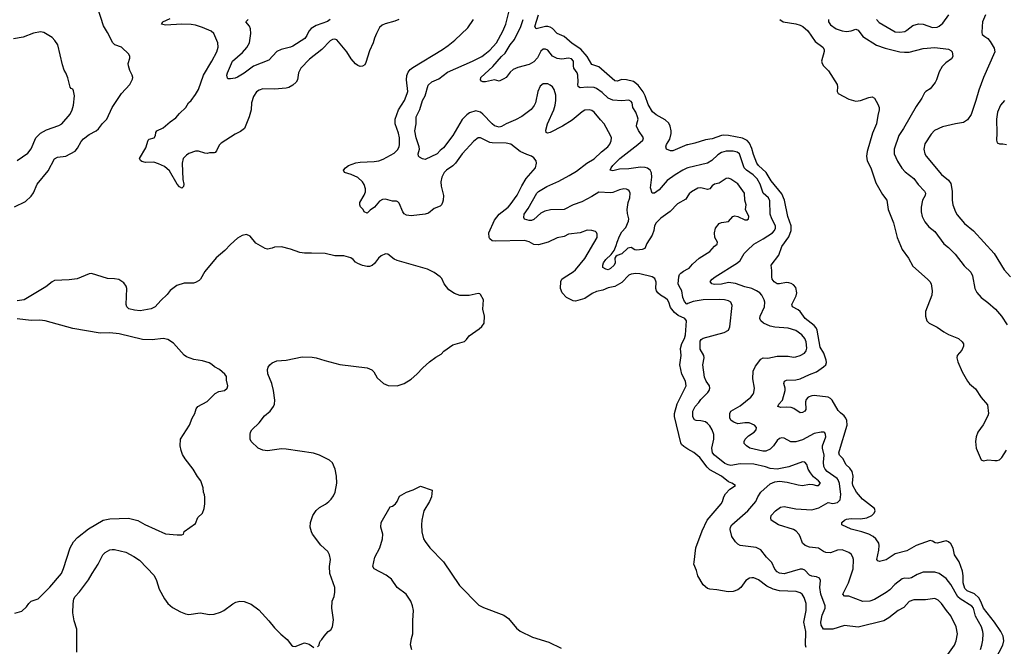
# Model space of a CAD drawing. Header units: inches. Extents: x 1678809 to 1859548, y 384609 to 522868.
# Tile 368 of 386: x 1794231 to 1802731, y 503341 to 508748. Entities that reach past the tile are written whole.
import ezdxf

# ---------------------------------------------------------------- set-up
doc = ezdxf.new("R2010")
doc.units = ezdxf.units.IN
doc.header["$MEASUREMENT"] = 0
doc.layers.add('B7590', color=7, linetype='Continuous')
doc.layers.add('B8500', color=7, linetype='Continuous')

msp = doc.modelspace()

# ---------------------------------------------------------------- linework, layer by layer
at = {"layer": 'B7590', "color": 5}
for points, elevation in [([(1794186.8, 507133.2), (1794281.8, 507178.2), (1794330, 507225.5), (1794350, 507254), (1794382.4, 507330), (1794475.4, 507444.6), (1794530, 507546.4), (1794557.6, 507562.4), (1794630, 507570.3), (1794710, 507614.9), (1794730, 507639), (1794762.3, 507697.7), (1794781, 507719), (1794830, 507759), (1794890, 507788.1), (1794910, 507805.7), (1794947, 507853), (1794984, 507890), (1795030, 507990.4), (1795110, 508112.4), (1795182, 508190), (1795204.5, 508235.5), (1795207, 508250), (1795202, 508270), (1795181.6, 508310), (1795169.6, 508350), (1795167.6, 508370), (1795182.4, 508417.6), (1795182.6, 508430), (1795172.2, 508450), (1795110, 508511.2), (1795052, 508532), (1795035, 508550), (1794990, 508638), (1794955, 508695), (1794906.5, 508846.5)], 520), ([(1800000, 507228.3), (1799981.3, 507198.7), (1799910, 507159.7), (1799846.2, 507093.8), (1799765.1, 507034.9), (1799725, 506995), (1799710.2, 506969.8), (1799704, 506930), (1799690.2, 506890), (1799644.1, 506815.9), (1799626.5, 506773.5), (1799604.9, 506764.9), (1799559.1, 506759.1), (1799542.3, 506762.3), (1799510, 506781.2), (1799482, 506778), (1799430, 506726.6), (1799387.5, 506712.5), (1799375.9, 506704.1), (1799367.7, 506690), (1799372.9, 506650), (1799363.7, 506630), (1799330, 506600.4), (1799310, 506591.2), (1799290, 506594.3), (1799266.3, 506610), (1799263.9, 506630), (1799269.8, 506650), (1799290, 506680.3), (1799337.1, 506722.9), (1799363.9, 506756.1), (1799381, 506799), (1799387.7, 506830), (1799410, 506880.5), (1799430, 506916.5), (1799464.7, 506955.3), (1799487.7, 507010), (1799489, 507030), (1799476.7, 507076.7), (1799474.1, 507110), (1799483.7, 507170), (1799497.8, 507210), (1799502, 507250), (1799492.2, 507272.2), (1799481.3, 507281.3), (1799470, 507287.3), (1799447.5, 507287.5), (1799410, 507280.4), (1799350, 507257), (1799330, 507253.7), (1799230, 507258.9), (1799170, 507222), (1799082.6, 507177.4), (1799008.9, 507151.1), (1798930.4, 507110), (1798813.5, 507106.5), (1798764.3, 507095.7), (1798730, 507078.5), (1798670, 507023.6), (1798650, 507016.2), (1798630, 507014.5), (1798590, 507027), (1798582, 507042), (1798584.7, 507070), (1798621.5, 507118.5), (1798695.7, 507250), (1798710, 507265.6), (1798782.6, 507310), (1798884.7, 507355.3), (1798975.3, 507404.7), (1799037.4, 507442.6), (1799128.2, 507510), (1799190, 507546.8), (1799253, 507607), (1799306.9, 507650), (1799326.3, 507673.7), (1799337.8, 507702.2), (1799338.5, 507730), (1799332.2, 507750), (1799277.2, 507850), (1799243.5, 507883.5), (1799190.5, 507950.5), (1799170, 507964.5), (1799150, 507970.9), (1799110, 507966.6), (1799085.9, 507954.1), (1798998.9, 507881.1), (1798917, 507830), (1798810, 507773.7), (1798788.6, 507768.6), (1798775.5, 507775.5), (1798774.2, 507794.2), (1798788.7, 507850), (1798842.2, 507970), (1798853.6, 508010), (1798858.8, 508050), (1798858, 508098), (1798846.3, 508146.3), (1798829.5, 508170), (1798810, 508184.2), (1798790, 508193.7), (1798750, 508195.4), (1798724.5, 508175.5), (1798703.1, 508130), (1798683.1, 508030), (1798672.9, 508007.1), (1798646.9, 507973.1), (1798566.5, 507913.5), (1798510, 507882.9), (1798429.6, 507850.5), (1798390, 507826), (1798370, 507819.7), (1798330, 507833.7), (1798310, 507848.7), (1798230, 507934), (1798209.8, 507949.8), (1798170, 507961.7), (1798115.4, 507944.6), (1798090, 507927.2), (1798050, 507888.3), (1797970, 507749.7), (1797890, 507643.5), (1797860.6, 507619.4), (1797834.9, 507590), (1797730, 507543), (1797707.8, 507547.8), (1797682, 507562), (1797675.1, 507570), (1797671.6, 507590), (1797681.1, 507630), (1797679.7, 507650), (1797654.7, 507730), (1797643.1, 507790), (1797652.7, 507850), (1797652.6, 507910), (1797685.4, 507974.6), (1797707.2, 508050), (1797730.6, 508090), (1797756.5, 508183.5), (1797789, 508211), (1797850, 508237.8), (1797924.9, 508295.1), (1798138.9, 508390), (1798219.7, 508430), (1798247.2, 508450), (1798290, 508484.7), (1798347.7, 508550), (1798402.9, 508650), (1798428.1, 508710), (1798455.3, 508824.7)], 460), ([(1797503.6, 508750), (1797470, 508734.7), (1797386.3, 508713.7), (1797359.2, 508700.8), (1797338.3, 508681.7), (1797310.2, 508629.8), (1797293.6, 508590), (1797283.6, 508550), (1797250, 508479.3), (1797220.3, 508379.7), (1797210, 508359), (1797190, 508346), (1797170, 508343.7), (1797150, 508351.8), (1797130, 508367.3), (1797091.4, 508411.4), (1797055.3, 508470), (1796970, 508575.6), (1796950, 508581.6), (1796930, 508578.7), (1796910, 508566.9), (1796838.8, 508490), (1796733.6, 508406.4), (1796658.9, 508330), (1796639.2, 508290), (1796628.1, 508230), (1796618, 508210), (1796590, 508182.5), (1796555.7, 508164.3), (1796530, 508156.5), (1796430, 508149), (1796330, 508150.7), (1796298.7, 508141.3), (1796274.4, 508125.6), (1796250, 508086.6), (1796233, 508030), (1796228.2, 507971.8), (1796211.4, 507910), (1796172, 507810), (1796137, 507783), (1796090, 507761.7), (1795970, 507683.6), (1795953.8, 507666.2), (1795930, 507616), (1795917, 507603), (1795910, 507598), (1795870, 507598.9), (1795850, 507594.3), (1795830, 507595.8), (1795773.4, 507613.4), (1795750, 507613.5), (1795690, 507595.1), (1795670, 507580.5), (1795643.1, 507550), (1795632.4, 507510), (1795640.4, 507370), (1795647.7, 507330), (1795646, 507310), (1795630, 507294), (1795610, 507305.2), (1795590, 507329.4), (1795522.7, 507442.7), (1795480.3, 507480.3), (1795430, 507505.8), (1795390, 507519.8), (1795317, 507517), (1795285, 507525), (1795272.8, 507532.8), (1795263.7, 507550), (1795318.8, 507641.2), (1795340.9, 507710), (1795350, 507718.6), (1795391, 507729), (1795402.4, 507750), (1795404.9, 507775.1), (1795416.2, 507790), (1795470, 507816.5), (1795530, 507868.3), (1795577.6, 507902.4), (1795610, 507940.2), (1795663.8, 507990), (1795687.4, 508030), (1795710, 508051.6), (1795750, 508103.6), (1795773.5, 508146.5), (1795816.5, 508270), (1795890.7, 508390), (1795931.6, 508470), (1795944.8, 508510), (1795940.9, 508550), (1795906.2, 508630), (1795882.4, 508650), (1795810, 508680.2), (1795750, 508700.7), (1795710, 508708), (1795629.2, 508710.8), (1795490, 508699.7), (1795454, 508710), (1795466, 508730), (1795530, 508757.3)], 480), ([(1796910, 508750.8), (1796887.5, 508732.5), (1796790, 508697), (1796747.2, 508672.8), (1796727.2, 508650), (1796709.4, 508610.6), (1796693.1, 508586.9), (1796590, 508520.3), (1796570, 508510.8), (1796486.8, 508490), (1796450, 508474.7), (1796380.9, 508399.1), (1796250, 508346.9), (1796170, 508286.6), (1796110, 508251.8), (1796090, 508243.7), (1796050, 508239), (1796030, 508238), (1796024, 508244), (1796019.3, 508270), (1796023.6, 508290), (1796067.4, 508390), (1796155.3, 508464.7), (1796190.5, 508509.5), (1796214.2, 508550), (1796225.7, 508630), (1796224.4, 508670), (1796213.6, 508693.6), (1796184.5, 508730), (1796186.2, 508733.8), (1796204, 508750)], 460), ([(1800000, 505043.4), (1799964.6, 505064.6), (1799944, 505084), (1799937.4, 505097.4), (1799883.8, 505323.8), (1799883.1, 505350), (1799905.9, 505434.1), (1799983.1, 505590), (1799979.8, 505630), (1799947.1, 505690), (1799928.7, 505770), (1799940.9, 505850), (1799935.8, 505910), (1799947.2, 505952.8), (1799970, 505996), (1799978.4, 506030), (1799988, 506150), (1799974, 506170), (1799915.7, 506195.7), (1799882.4, 506222.4), (1799850, 506264.7), (1799835.7, 506310), (1799824.6, 506330), (1799806.1, 506346.1), (1799762, 506370), (1799739.7, 506390), (1799728.3, 506410), (1799724, 506430), (1799724.2, 506484.2), (1799714.8, 506514.8), (1799690.8, 506530.8), (1799584.8, 506555.2), (1799550, 506559.2), (1799510, 506553.7), (1799490, 506544.7), (1799430, 506480.8), (1799370, 506447.2), (1799310, 506435.9), (1799266, 506414), (1799210, 506402.8), (1799174.1, 506385.9), (1799110, 506342.4), (1799030, 506318.8), (1799010, 506322.8), (1798950, 506351.5), (1798914.8, 506390), (1798900.4, 506430), (1798903, 506490), (1798911.5, 506510), (1798930, 506524.6), (1799008.6, 506571.4), (1799030.5, 506589.5), (1799110, 506688.8), (1799215.6, 506870), (1799217.2, 506897.2), (1799211.8, 506911.8), (1799200.9, 506920.9), (1799169.6, 506929.6), (1799130, 506931.2), (1799069.5, 506909.5), (1798970, 506897.6), (1798930, 506877), (1798870, 506866), (1798794, 506830), (1798710, 506805.5), (1798670, 506809), (1798630, 506830.6), (1798590, 506842.3), (1798337.5, 506837.4), (1798310, 506841.2), (1798290, 506856.2), (1798283.1, 506870), (1798280.7, 506910), (1798330, 507019.6), (1798370, 507070.2), (1798448.5, 507130), (1798466.2, 507150), (1798526.6, 507233.4), (1798565.3, 507314.7), (1798603.2, 507376.8), (1798682.7, 507470), (1798692.7, 507510), (1798689.2, 507530), (1798670, 507556), (1798650, 507571.8), (1798610, 507583.7), (1798550, 507611.8), (1798470, 507675.4), (1798430, 507684.2), (1798310, 507684.8), (1798289.8, 507689.8), (1798210, 507728.2), (1798190, 507729.6), (1798150, 507698.7), (1798051.7, 507590), (1797994.2, 507510), (1797970, 507487), (1797915.3, 507450), (1797895.8, 507430), (1797875.3, 507390), (1797867.9, 507350), (1797870, 507312), (1797888.8, 507230), (1797887.4, 507190), (1797881.7, 507170), (1797871.8, 507150), (1797860.5, 507139.5), (1797810, 507118.2), (1797760.3, 507079.7), (1797730, 507068.9), (1797610, 507056), (1797570, 507062.4), (1797550, 507074.3), (1797538.7, 507090), (1797505.5, 507165.5), (1797496.6, 507176.6), (1797483.3, 507183.3), (1797450, 507183.2), (1797390, 507199.3), (1797363.4, 507196.6), (1797337.3, 507182.7), (1797294.9, 507130), (1797256, 507104), (1797230, 507078), (1797204, 507090), (1797197.2, 507110), (1797173, 507133), (1797166.3, 507150), (1797168.4, 507170), (1797205.2, 507234.8), (1797216.1, 507263.9), (1797216.3, 507290), (1797205, 507325), (1797188.9, 507350), (1797150, 507386.3), (1797093, 507413), (1797034.5, 507430), (1797027.6, 507450), (1797043.6, 507470), (1797070, 507488.9), (1797132.1, 507512.1), (1797170, 507519), (1797290, 507525.4), (1797330, 507531.2), (1797370, 507544.2), (1797462.8, 507597.2), (1797493.6, 507626.4), (1797506, 507650), (1797509.8, 507670.2), (1797510.6, 507730), (1797501.5, 507770), (1797472.8, 507850), (1797471.1, 507890), (1797501.7, 507970), (1797551.5, 508050), (1797576.2, 508110), (1797581.8, 508130), (1797569, 508230), (1797574.4, 508265.6), (1797585.7, 508294.3), (1797602.1, 508317.9), (1797624.4, 508335.6), (1797879.5, 508490), (1797930, 508526.4), (1797988.2, 508571.8), (1798101, 508679), (1798149.4, 508750)], 480), ([(1800000, 507469), (1799990, 507466.5), (1799956.5, 507450), (1799890, 507409.8), (1799820.1, 507359.9), (1799750, 507279.2), (1799710, 507251.1), (1799691.5, 507251.5), (1799676.4, 507296.4), (1799686.8, 507390), (1799686, 507426), (1799674, 507450), (1799650, 507466.4), (1799630, 507474), (1799590, 507476.5), (1799490, 507460.6), (1799410, 507457.8), (1799350, 507443.5), (1799329.6, 507450), (1799336.9, 507470), (1799352.8, 507490), (1799411.9, 507550), (1799567.2, 507670), (1799609.6, 507710), (1799615.1, 507730), (1799573.2, 507793.2), (1799556.1, 507830), (1799557.2, 507850), (1799569, 507890), (1799565.6, 507910), (1799550, 507949.7), (1799524.7, 507990), (1799516.9, 508030), (1799510, 508042.7), (1799490, 508052.6), (1799430, 508047.1), (1799350, 508053.5), (1799310, 508070.8), (1799259.2, 508119.2), (1799210, 508155.3), (1799190, 508164.4), (1799130, 508166.3), (1799070, 508159.7), (1799063, 508163), (1799052.2, 508172.2), (1799048.9, 508188.9), (1799052.8, 508210), (1799050.6, 508270), (1799043.8, 508290), (1799015.4, 508330), (1799010.5, 508350), (1799010.5, 508390), (1798994.7, 508410), (1798970, 508415.4), (1798910, 508409), (1798870, 508414.6), (1798830, 508432.9), (1798790, 508484), (1798770, 508495.1), (1798750, 508495.1), (1798730, 508476.2), (1798700.4, 508419.6), (1798670, 508384.1), (1798630, 508362.2), (1798530, 508334.8), (1798490, 508317.1), (1798465.3, 508294.7), (1798430.2, 508249.8), (1798410, 508237.4), (1798370, 508218.4), (1798330, 508228.3), (1798252.9, 508212.9), (1798230, 508213.2), (1798218, 508218), (1798208, 508230), (1798212.3, 508250), (1798316.7, 508343.3), (1798390, 508429.3), (1798421.5, 508458.5), (1798465.3, 508530), (1798501.3, 508578.7), (1798557.8, 508690), (1798577.4, 508750)], 440), ([(1800000, 507669.6), (1799990, 507667.6), (1799870, 507615.6), (1799850, 507617.6), (1799815.3, 507630), (1799809.6, 507650), (1799815.4, 507670), (1799842.7, 507717.3), (1799853.7, 507766.3), (1799855.2, 507790), (1799847.7, 507830), (1799834.1, 507854.1), (1799804.5, 507884.5), (1799726, 507926), (1799693.5, 507953.5), (1799656.6, 508016.6), (1799630.9, 508090.9), (1799614, 508126), (1799570, 508183.6), (1799530, 508213.6), (1799470.4, 508230.4), (1799430, 508231.8), (1799390, 508218.7), (1799370, 508220.9), (1799230, 508342.4), (1799170, 508361.5), (1799129.2, 508430), (1799073.9, 508493.9), (1799001.4, 508541.4), (1798930, 508602.7), (1798870, 508628.4), (1798830, 508672.6), (1798810, 508685.1), (1798790, 508689.8), (1798770, 508688.2), (1798689, 508670), (1798678.7, 508690), (1798709.8, 508790)], 420), ([(1794210, 507533.1), (1794302.5, 507597.5), (1794330, 507633.4), (1794370.8, 507729.2), (1794410, 507770.4), (1794461.1, 507798.9), (1794570, 507835.8), (1794594, 507850), (1794665.8, 507934.2), (1794684.5, 507970), (1794696.2, 508010), (1794702.7, 508090), (1794695.5, 508135.5), (1794690, 508148), (1794674.6, 508154.6), (1794665.6, 508165.6), (1794645.6, 508245.6), (1794629.1, 508289.1), (1794613.6, 508313.6), (1794599, 508359), (1794561.2, 508530), (1794534, 508570), (1794510, 508594), (1794438.9, 508638.9), (1794410, 508643.7), (1794350, 508631.6), (1794261.7, 508598.3), (1794178, 508582)], 540), ([(1796803.1, 503336.9), (1796815.3, 503350), (1796818, 503370), (1796828, 503390), (1796840.4, 503399.6), (1796858, 503430), (1796895.3, 503470), (1796916.2, 503483.8), (1796931.8, 503508.2), (1796939.3, 503570), (1796925.2, 503670), (1796929.3, 503730), (1796945.2, 503770), (1796952.5, 503807.5), (1796951.9, 503848.1), (1796908.3, 503970), (1796904.7, 504030), (1796912.8, 504090), (1796906, 504130), (1796890, 504160.7), (1796830, 504214), (1796759.6, 504310), (1796749.6, 504330), (1796739.6, 504370), (1796741.6, 504410), (1796760.5, 504470), (1796790, 504512.7), (1796820.1, 504539.9), (1796871.8, 504568.2), (1796900.9, 504590), (1796920.9, 504610), (1796940.1, 504639.9), (1796953, 504670), (1796968.2, 504750), (1796966.3, 504810), (1796953, 504870), (1796930, 504925.2), (1796906.2, 504946.2), (1796819, 504990), (1796766.7, 505006.7), (1796530, 505043.5), (1796490, 505044.4), (1796370, 505028.2), (1796330, 505033.7), (1796290, 505051.6), (1796229.3, 505110), (1796220.9, 505130), (1796219.3, 505170), (1796222.7, 505190), (1796235.1, 505210), (1796299.6, 505270), (1796343, 505330), (1796393, 505370), (1796423.1, 505410), (1796431.9, 505430), (1796433.6, 505466.4), (1796422.4, 505550), (1796407.2, 505610), (1796372.3, 505692.3), (1796370.7, 505730), (1796377.2, 505750), (1796389.8, 505770.2), (1796410, 505787.6), (1796450, 505804.9), (1796530, 505811.4), (1796670, 505837.8), (1796756.4, 505836.4), (1796791, 505831), (1796866.5, 505806.5), (1796994.1, 505774.1), (1797230, 505745.3), (1797270, 505728), (1797288.9, 505708.9), (1797317.7, 505657.7), (1797370.7, 505610), (1797411.7, 505591.7), (1797490, 505590.3), (1797549.2, 505610), (1797610, 505646.4), (1797659.5, 505690), (1797710, 505744.9), (1797770, 505796.3), (1797822.7, 505837.3), (1797870, 505862.8), (1797893, 505887), (1797970, 505941.6), (1798069.5, 505970.5), (1798089, 505990), (1798110, 506021), (1798198.6, 506081.4), (1798220.2, 506099.8), (1798241.2, 506130), (1798242.7, 506190), (1798229.2, 506250), (1798234, 506330), (1798210, 506378), (1798203.1, 506383.1), (1798190, 506385.2), (1798112.5, 506367.5), (1798050, 506367), (1798029.5, 506369.5), (1797985.4, 506385.4), (1797936.6, 506416.6), (1797896, 506470), (1797874, 506514), (1797861.2, 506530), (1797807.9, 506567.9), (1797750, 506597), (1797489.7, 506669.7), (1797462.7, 506682.7), (1797410, 506725.4), (1797390, 506728.2), (1797350, 506711.6), (1797327.3, 506690), (1797294.9, 506645.1), (1797273, 506627), (1797250, 506618), (1797230, 506618), (1797190, 506626.6), (1797150, 506643.7), (1797130, 506656), (1797110, 506679.3), (1797090, 506694), (1797030, 506709.3), (1796950, 506709.6), (1796869.4, 506729.4), (1796750, 506735.1), (1796690, 506732.3), (1796650, 506738), (1796570, 506769.4), (1796490, 506789.4), (1796430, 506786), (1796410, 506777.2), (1796370, 506769.2), (1796350, 506774), (1796270, 506821.2), (1796221.3, 506881.3), (1796190, 506895.6), (1796152.8, 506887.2), (1796110, 506863.7), (1796050.3, 506809.7), (1796002.9, 506757.1), (1795926.5, 506693.5), (1795830, 506576.2), (1795793.1, 506510), (1795781.3, 506498.7), (1795750, 506481.1), (1795730, 506475.4), (1795650, 506476.2), (1795586.4, 506453.6), (1795530, 506411.8), (1795504.4, 506375.6), (1795450, 506326), (1795400.7, 506270), (1795365.8, 506254.1), (1795270, 506235.6), (1795221.3, 506241.3), (1795173, 506253), (1795155.1, 506270), (1795149.6, 506289.6), (1795155.1, 506430), (1795149.3, 506450), (1795130, 506479), (1795086.3, 506506.3), (1795050, 506513.2), (1794990, 506515.1), (1794850, 506557), (1794830, 506555.6), (1794726.7, 506513.3), (1794656.7, 506503.3), (1794530, 506496.4), (1794510, 506486.9), (1794457.1, 506442.9), (1794270.4, 506330), (1794210, 506323.5)], 520), ([(1800000, 506298.6), (1799990, 506294.5), (1799970, 506317), (1799956.5, 506350), (1799947.2, 506410), (1799922.9, 506450), (1799915.9, 506470), (1799920.2, 506530), (1799928.2, 506550), (1799939, 506561), (1799961.9, 506578.1), (1800000, 506597.7)], 460), ([(1794190, 503626), (1794250, 503644.7), (1794290, 503681), (1794310, 503711.3), (1794330, 503731), (1794390, 503751), (1794490, 503851.3), (1794591.5, 503968.5), (1794610, 504011.3), (1794668, 504190), (1794695.8, 504244.2), (1794730, 504281.6), (1794824.6, 504355.4), (1794951.2, 504428.8), (1795010, 504441.3), (1795170, 504447), (1795250, 504426.7), (1795310, 504393.4), (1795490, 504310.8), (1795590, 504302), (1795630, 504302), (1795646, 504310), (1795650, 504332), (1795750, 504402), (1795770, 504454), (1795808, 504490), (1795822, 504530), (1795828, 504570), (1795828.4, 504628.4), (1795827.3, 504647.3), (1795818, 504670), (1795815.3, 504710), (1795795.3, 504770), (1795766.3, 504806.3), (1795729, 504870), (1795660.1, 504960.1), (1795637.5, 504997.5), (1795625.2, 505030), (1795617.2, 505070), (1795619.3, 505130), (1795697.2, 505250), (1795719, 505310), (1795744, 505350), (1795753.2, 505390), (1795769, 505410), (1795850, 505454.8), (1795917.2, 505522.8), (1795950, 505538.8), (1795998, 505550), (1796022, 505570), (1796028, 505590), (1796016.4, 505636.4), (1796015.3, 505670), (1796002, 505690), (1795955.3, 505730), (1795912.9, 505752.9), (1795890, 505774), (1795866.8, 505786.8), (1795810, 505803.7), (1795735.5, 505815.5), (1795670, 505839.3), (1795650, 505853.2), (1795558, 505958), (1795509.6, 505989.6), (1795470, 505998.4), (1795373.3, 505986.7), (1795290, 505989.7), (1795090, 506038.8), (1795010, 506047.4), (1794924.6, 506044.6), (1794690, 506083.1), (1794450, 506148.6), (1794405.8, 506154.2), (1794330, 506153.7), (1794208.2, 506168.2)], 540), ([(1797615.8, 503310), (1797605.9, 503354.1), (1797613.3, 503410), (1797624.7, 503450), (1797624.1, 503564.1), (1797630.8, 503650), (1797622.4, 503690), (1797606.8, 503730), (1797568.6, 503790), (1797490.8, 503850), (1797440, 503920), (1797395.3, 503955.3), (1797290, 504009.7), (1797278.7, 504030), (1797297.6, 504110), (1797340.5, 504190), (1797361.6, 504270), (1797365.1, 504310), (1797349.6, 504370), (1797352.7, 504410), (1797430, 504544.7), (1797450, 504551), (1797475.3, 504570), (1797489.4, 504590.6), (1797510, 504638), (1797570, 504671.3), (1797629.1, 504690.9), (1797690, 504722), (1797791.3, 504690), (1797786.8, 504630), (1797768, 504590), (1797718.4, 504510), (1797703.1, 504430), (1797698.7, 504390), (1797702.6, 504330), (1797718, 504270), (1797730, 504245.5), (1797770.4, 504190), (1797889.1, 504070), (1798026.6, 503866.6), (1798195.8, 503695.8), (1798234.8, 503674.8), (1798410.4, 503610), (1798450, 503582), (1798518.6, 503498.6), (1798551.3, 503471.3), (1798659.2, 503419.2), (1798798.4, 503378.4), (1798905.5, 503325.5)], 480), ([(1794723.1, 503290), (1794723.5, 503490), (1794701.5, 503561.5), (1794690.7, 503630), (1794691.7, 503708.3), (1794698.4, 503750), (1794708.8, 503770), (1794746.8, 503810), (1794825.6, 503914.4), (1794855.4, 503970), (1794907.2, 504050), (1794950, 504132), (1794970, 504150.3), (1795010, 504173.4), (1795030, 504178), (1795050, 504176.5), (1795147.2, 504152.8), (1795217.2, 504117.2), (1795265.1, 504085.1), (1795392.1, 503952.1), (1795411.8, 503910), (1795434.3, 503834.3), (1795481.1, 503750), (1795510, 503710.4), (1795550, 503674.9), (1795619.4, 503639.4), (1795661.6, 503621.6), (1795690, 503616.5), (1795790, 503628.8), (1795870, 503617), (1795910, 503619.5), (1795963.9, 503636.1), (1795992.7, 503650), (1796070, 503708.7), (1796096.6, 503723.4), (1796130, 503731.7), (1796170, 503726.7), (1796230, 503703.8), (1796296.5, 503656.5), (1796382.5, 503562.5), (1796430, 503502), (1796486.1, 503446.1), (1796540.4, 503400.4), (1796576, 503350), (1796590, 503342), (1796610, 503340.7), (1796690, 503371), (1796730, 503361), (1796770, 503331.3)], 520)]:
    msp.add_lwpolyline(points, dxfattribs=dict(at, elevation=elevation))
at = {"layer": 'B8500', "color": 5}
for points, elevation in [([(1800793.4, 508750), (1800821, 508730), (1800930, 508712.5), (1800970, 508701.3), (1800990.6, 508690.6), (1801033.5, 508653.5), (1801099.5, 508559.5), (1801163, 508510), (1801174.9, 508490), (1801174.6, 508474.6), (1801152.7, 508390), (1801158, 508370), (1801170.6, 508350), (1801212, 508308), (1801286.8, 508190), (1801291, 508170), (1801286.8, 508130), (1801296, 508110), (1801390, 508063.8), (1801450, 508046), (1801490, 508050.5), (1801562.7, 508077.3), (1801590, 508082), (1801610.6, 508070), (1801639.9, 508019.9), (1801650.3, 507990.3), (1801650.3, 507970), (1801637.8, 507922.2), (1801627.4, 507850), (1801592.9, 507770), (1801548.2, 507611.8), (1801542, 507570), (1801546.7, 507530), (1801579, 507470), (1801621.4, 507341.4), (1801678.6, 507238.6), (1801715.5, 507190), (1801728.8, 507110), (1801775.3, 506995.3), (1801805.8, 506870), (1801850, 506765.5), (1801903.6, 506690), (1801940.7, 506620.7), (1802069.2, 506509.2), (1802089.1, 506489.1), (1802098.9, 506470), (1802108.9, 506410), (1802105.7, 506370), (1802050.2, 506230), (1802049.3, 506189.3), (1802060.9, 506150), (1802081.6, 506130), (1802150, 506094.9), (1802210, 506054), (1802250, 506032.2), (1802336.2, 505996.2), (1802367.7, 505970), (1802378, 505950), (1802379.3, 505930), (1802363.9, 505896.1), (1802323.1, 505850), (1802320.3, 505830), (1802330, 505794.8), (1802365.7, 505710), (1802411.8, 505630), (1802430, 505607), (1802483.6, 505563.6), (1802530, 505487.3), (1802586, 505426), (1802594.9, 505350), (1802588.9, 505330), (1802548.1, 505251.9), (1802502.6, 505190), (1802487.2, 505150), (1802481.3, 505110), (1802487.3, 505050), (1802531, 504951), (1802550, 504942), (1802589.4, 504950.6), (1802650, 504944.4), (1802670, 504944.4), (1802690, 504950.5), (1802710.9, 504969.1), (1802750, 505033.4)], 420), ([(1801212.2, 508750), (1801214, 508730), (1801230, 508704.4), (1801278, 508670), (1801330, 508652.1), (1801370, 508646.7), (1801407.5, 508652.5), (1801450, 508666.3), (1801470, 508657), (1801510, 508603.6), (1801628.7, 508528.7), (1801701.9, 508501.9), (1801830, 508472.3), (1801870, 508467.3), (1801910, 508469.2), (1802030, 508498.3), (1802130, 508507.3), (1802250, 508493.1), (1802270, 508483), (1802279.5, 508470), (1802285.3, 508430), (1802273.7, 508410), (1802225.1, 508374.9), (1802194.6, 508345.4), (1802170, 508299), (1802146.7, 508230), (1802134, 508206), (1802090, 508152.3), (1802052.2, 508127.8), (1802042.9, 508117.1), (1802019.5, 508070), (1801970, 507999.5), (1801861.8, 507810), (1801821.3, 507750), (1801780.3, 507630), (1801780.3, 507590), (1801807.5, 507527.5), (1801847.4, 507467.4), (1801876.5, 507436.5), (1801950, 507378.4), (1801986, 507326), (1802042.6, 507270), (1802050.3, 507250), (1802047.7, 507232.3), (1802025.3, 507190), (1802013.7, 507130), (1802011.8, 507090), (1802021.1, 507050), (1802045.3, 507005.3), (1802079.6, 506959.6), (1802130, 506922), (1802210, 506814.9), (1802250, 506783.1), (1802305.5, 506725.5), (1802384.7, 506624.7), (1802441.3, 506570), (1802457.5, 506537.5), (1802477, 506430), (1802493.1, 506393.1), (1802531.4, 506351.4), (1802589.2, 506309.2), (1802654, 506250), (1802705.3, 506190), (1802754.3, 506114.3)], 440), ([(1801628.8, 508748.8), (1801650, 508724), (1801790, 508643.9), (1801830, 508640.6), (1801872.6, 508647.4), (1801890, 508656.5), (1801941.3, 508698.7), (1801990, 508712.9), (1802030, 508708.4), (1802110, 508681.8), (1802150, 508683.9), (1802170, 508692.6), (1802200.5, 508719.5), (1802250.9, 508789.1)], 460), ([(1802567.3, 508790), (1802544.1, 508730), (1802538.6, 508690), (1802536.8, 508636.8), (1802541.1, 508621.1), (1802562, 508602), (1802590, 508586), (1802610, 508561), (1802643.4, 508503.4), (1802648.2, 508470), (1802551.7, 508248.3), (1802510, 508140.9), (1802486, 508050), (1802443.6, 507930), (1802414.6, 507885.4), (1802379.5, 507860.5), (1802310, 507849.8), (1802197.4, 507822.6), (1802128.5, 507791.5), (1802100.4, 507759.6), (1802043.9, 507676.1), (1802036.5, 507630), (1802044, 507590), (1802055.6, 507570), (1802190, 507411.8), (1802250, 507364.6), (1802270, 507334.9), (1802281.3, 507270), (1802280.8, 507190), (1802286.5, 507150), (1802308.9, 507090), (1802323.7, 507063.7), (1802386.7, 506990), (1802465.9, 506925.9), (1802642, 506730), (1802730, 506590.7), (1802784, 506530)], 460), ([(1802733, 508050), (1802697.1, 508010), (1802672.4, 507950), (1802662.4, 507890), (1802667.7, 507770), (1802662.8, 507710), (1802670, 507684.7), (1802690, 507676), (1802716.8, 507676.8), (1802750, 507670.8)], 480), ([(1802655.9, 503230), (1802719.6, 503350), (1802727.4, 503390), (1802719.9, 503430), (1802701.6, 503470), (1802645.9, 503550), (1802551.8, 503670), (1802528.3, 503728.3), (1802510, 503760.2), (1802474.7, 503794.7), (1802410, 503819.9), (1802390, 503839.3), (1802374.4, 503890), (1802375.8, 503950), (1802369.3, 503989.3), (1802339.9, 504070), (1802301.7, 504130), (1802288.2, 504188.2), (1802270, 504224.5), (1802250, 504244.2), (1802230, 504252.2), (1802150, 504230.9), (1802133.5, 504233.5), (1802109.8, 504249.8), (1802090, 504254.2), (1801970, 504210.6), (1801890, 504166.6), (1801790, 504138), (1801712.1, 504087.9), (1801653.8, 504073.8), (1801639.1, 504079.1), (1801629.7, 504090), (1801649, 504170), (1801650.7, 504210), (1801646.6, 504230), (1801621, 504270), (1801599.7, 504290), (1801560.5, 504310), (1801500.7, 504330), (1801410, 504351.5), (1801329.5, 504390), (1801327.8, 504410), (1801351.5, 504430), (1801370, 504438.5), (1801410, 504444.3), (1801490, 504441.4), (1801543, 504450), (1801586.6, 504470), (1801607.8, 504490), (1801616.4, 504510), (1801609.8, 504530), (1801506, 504610), (1801455.7, 504670), (1801424, 504730), (1801421, 504750), (1801426, 504810), (1801416.8, 504850), (1801397.1, 504877.1), (1801361.8, 504910), (1801338.8, 504958.8), (1801308.5, 504990), (1801303.1, 505010), (1801307.7, 505030), (1801373.9, 505250), (1801372.1, 505290), (1801362.9, 505310), (1801348.8, 505330), (1801315.4, 505355.4), (1801296.3, 505376.3), (1801245, 505465), (1801230, 505480.4), (1801209.8, 505489.8), (1801090, 505505.6), (1801070, 505503), (1801037.8, 505490), (1801021.8, 505470), (1801015.2, 505450), (1801016.7, 505383.3), (1801010.2, 505369.8), (1800990, 505358.7), (1800970, 505356.9), (1800914.1, 505394.1), (1800890, 505402), (1800850, 505405.3), (1800802, 505402), (1800777.2, 505410), (1800785.1, 505430), (1800815.7, 505464.3), (1800840.2, 505550), (1800839.1, 505570), (1800826.4, 505610), (1800832, 505630), (1800850, 505636.9), (1800930, 505639.8), (1800970, 505648.1), (1801050, 505687.8), (1801110, 505711), (1801170, 505751.9), (1801188.9, 505770), (1801194.9, 505790), (1801194.1, 505810), (1801171.7, 505870), (1801141.7, 505921.7), (1801115.1, 506070), (1801106.8, 506090), (1801089.2, 506110), (1801012.1, 506170), (1800967.4, 506230), (1800950, 506245), (1800902.6, 506270), (1800898, 506290), (1800933.5, 506366.5), (1800939.1, 506390), (1800930, 506437.4), (1800910, 506460.5), (1800890, 506472.7), (1800870, 506478.3), (1800850, 506479.3), (1800790, 506467.8), (1800769.8, 506469.8), (1800744.9, 506484.9), (1800727.7, 506510), (1800723.1, 506530), (1800725.3, 506585.3), (1800718, 506630), (1800783.1, 506716.9), (1800811.3, 506790), (1800870, 506876), (1800890.3, 506930), (1800891.2, 506970), (1800860.9, 507050), (1800834.4, 507190), (1800810, 507245.7), (1800719.1, 507359.1), (1800674.7, 507430), (1800609.2, 507489.2), (1800595, 507510), (1800564.7, 507584.7), (1800550, 507637.3), (1800530, 507681.5), (1800510, 507706.1), (1800470, 507726.6), (1800350, 507749.9), (1800310, 507752.5), (1800290, 507749.2), (1800210, 507719.8), (1800150, 507710.8), (1800058.6, 507681.4), (1800000, 507669.6)], 420), ([(1802525.1, 503314.9), (1802538.2, 503350), (1802546.1, 503393.9), (1802547.9, 503450), (1802544.4, 503470), (1802533.3, 503510), (1802482.5, 503602.6), (1802463.6, 503670), (1802450, 503689), (1802350, 503751.7), (1802329.6, 503769.6), (1802270, 503876), (1802230, 503925.3), (1802170, 503969.7), (1802130, 503980.4), (1802030, 503981.6), (1801978.2, 503961.8), (1801930, 503931.1), (1801906.2, 503926.2), (1801870, 503929.6), (1801850, 503922.4), (1801785.4, 503874.5), (1801743.6, 503830), (1801710, 503804.5), (1801610, 503746), (1801570, 503731), (1801510, 503728.2), (1801390, 503774.2), (1801350, 503772.7), (1801337, 503790), (1801387, 503890), (1801426.6, 504010), (1801429.8, 504090), (1801424.7, 504110), (1801410, 504135.1), (1801390, 504152.2), (1801330, 504173.1), (1801290, 504170.9), (1801230, 504147.9), (1801190, 504149.8), (1801170, 504158), (1801128.3, 504188.3), (1801050, 504198), (1801011.8, 504211.8), (1800987.8, 504230), (1800968.3, 504290), (1800956.9, 504310), (1800934.2, 504334.2), (1800910, 504348.7), (1800782.7, 504390), (1800719.5, 504430), (1800714, 504450), (1800718.7, 504470), (1800754.7, 504510), (1800798.3, 504541.7), (1800830.9, 504549.1), (1800930, 504528.5), (1801070, 504518.2), (1801130, 504536.5), (1801210, 504582.4), (1801250, 504574.9), (1801290, 504581.3), (1801314.6, 504605.4), (1801319.9, 504650), (1801306.9, 504746.9), (1801296.4, 504776.4), (1801286.6, 504790), (1801202.9, 504850), (1801184.5, 504870), (1801172.8, 504892.8), (1801168.8, 504930), (1801176.3, 504990), (1801161.7, 505050), (1801162.8, 505070), (1801189, 505150), (1801188.5, 505170), (1801182.5, 505182.5), (1801172.3, 505190), (1801149.8, 505189.8), (1801090, 505176.5), (1800990, 505122), (1800930, 505105), (1800887, 505107), (1800830, 505137.6), (1800810, 505140.5), (1800790, 505133.5), (1800770, 505117.7), (1800737.8, 505070), (1800710, 505042.4), (1800673.6, 505026.4), (1800645, 505025), (1800535.1, 505050), (1800505.1, 505070), (1800485.1, 505090), (1800485.1, 505110), (1800494, 505130), (1800522.9, 505157.1), (1800571.5, 505188.5), (1800588, 505210), (1800591.1, 505230), (1800575.6, 505250), (1800529.7, 505269.7), (1800490, 505269.7), (1800430, 505261.1), (1800394.9, 505274.9), (1800372.3, 505290), (1800362.4, 505310), (1800362.2, 505350), (1800368.9, 505371.1), (1800450, 505415.8), (1800542, 505490), (1800563.3, 505516.7), (1800569.8, 505530.2), (1800575.3, 505570), (1800559.9, 505650), (1800563.2, 505716.8), (1800582.2, 505757.8), (1800630, 505817.8), (1800650, 505830.3), (1800690, 505828.9), (1800770, 505844.6), (1800864.9, 505844.9), (1800910, 505837), (1800930, 505838.7), (1800970, 505851.8), (1801005.1, 505870), (1801019.7, 505890), (1801025.3, 505914.7), (1801019.8, 505970), (1801010, 505998.4), (1800981.6, 506030), (1800930, 506065.6), (1800866.3, 506086.3), (1800750, 506095.5), (1800710, 506103.5), (1800653.3, 506130), (1800628, 506150), (1800619.7, 506170), (1800624.2, 506190), (1800659.3, 506270), (1800663.1, 506310), (1800658, 506330), (1800636.8, 506370), (1800619.2, 506390), (1800592.6, 506410), (1800550, 506428.1), (1800490, 506443.2), (1800410, 506471.6), (1800350, 506481.7), (1800290, 506467.1), (1800230, 506464.4), (1800205.2, 506470), (1800192, 506490), (1800209.6, 506510), (1800236.2, 506530), (1800428.8, 506651.2), (1800450, 506670.5), (1800484.2, 506730), (1800510, 506756.4), (1800569.8, 506810.2), (1800650, 506856.5), (1800729.7, 506910), (1800748.4, 506930), (1800756.8, 506950), (1800756.8, 506970), (1800724, 507030), (1800709.8, 507070), (1800705.6, 507185.6), (1800695.8, 507210), (1800648.7, 507250), (1800623.4, 507330), (1800596.4, 507376.4), (1800563.5, 507410), (1800504.2, 507450), (1800485.3, 507470), (1800444.4, 507590), (1800425.8, 507605.8), (1800390, 507614.6), (1800330, 507613.8), (1800290, 507601.6), (1800257.7, 507582.3), (1800207, 507533), (1800170, 507511.6), (1800000, 507469)], 440), ([(1800000, 506597.7), (1800010, 506602.8), (1800040.4, 506639.6), (1800097.7, 506690), (1800190, 506749.1), (1800230, 506795.5), (1800252.3, 506810), (1800255.1, 506830), (1800231.5, 506870), (1800228.1, 506908.1), (1800238, 506950), (1800269.7, 506990), (1800290, 506999.3), (1800350, 507006.2), (1800387.1, 507050), (1800405.4, 507054.6), (1800430, 507049.4), (1800490, 507021.3), (1800510, 507020.3), (1800521.6, 507030), (1800525.7, 507050), (1800497.4, 507110), (1800501.2, 507150), (1800489.8, 507190), (1800487.9, 507250), (1800431, 507331), (1800370, 507373.3), (1800350, 507379.7), (1800330, 507378.5), (1800270, 507337.6), (1800230, 507328.3), (1800210, 507313.3), (1800190, 507289.7), (1800170, 507283.9), (1800110, 507298.8), (1800086.2, 507293.8), (1800030, 507262.6), (1800010, 507244.2), (1800000, 507228.3)], 460), ([(1802228.5, 503250), (1802300.5, 503350), (1802315.4, 503390), (1802326.6, 503450), (1802314.7, 503510), (1802270, 503605.1), (1802230.6, 503650.6), (1802189.7, 503710), (1802158.6, 503738.6), (1802130, 503752.6), (1802050, 503743.5), (1801950, 503741.7), (1801910, 503726.6), (1801864.3, 503675.7), (1801816, 503650), (1801733.5, 503586.5), (1801690, 503562.4), (1801470, 503505.8), (1801350, 503519.8), (1801250, 503488.9), (1801170, 503488.4), (1801150, 503522.9), (1801147.8, 503550), (1801159.5, 503610), (1801185.6, 503670), (1801185.6, 503690), (1801146.6, 503790), (1801139.1, 503850), (1801143.1, 503910), (1801135.1, 503930), (1801110, 503942.2), (1801070, 503948), (1801050, 503956.4), (1801010, 503997.4), (1800990, 504007.2), (1800970, 504006.6), (1800830, 503966.5), (1800790, 503972.6), (1800770, 503984.4), (1800750, 504006), (1800724.1, 504064.1), (1800679.1, 504110), (1800630, 504175.1), (1800590, 504193.5), (1800450, 504212.2), (1800430, 504221.7), (1800410, 504241.4), (1800379.4, 504290), (1800365.4, 504350), (1800366.9, 504370), (1800377.4, 504390), (1800516.1, 504510), (1800586.2, 504590), (1800602, 504630), (1800628.7, 504670), (1800710, 504742), (1800750, 504760.9), (1800790, 504765.3), (1800856.7, 504756.7), (1800950, 504734), (1800990, 504729.1), (1801050, 504739.6), (1801077.8, 504737.8), (1801110, 504729), (1801126, 504730), (1801143.7, 504750), (1801127, 504770), (1801085.1, 504805.1), (1801057.7, 504837.7), (1801038.7, 504870), (1801025.1, 504910), (1801010, 504931.1), (1800990, 504934.2), (1800870, 504889.7), (1800769, 504871), (1800710, 504876.5), (1800669.3, 504890), (1800570, 504911.8), (1800450, 504916.3), (1800370, 504902.2), (1800346, 504906), (1800317.4, 504917.4), (1800228, 504990), (1800211.6, 505010), (1800206.5, 505050), (1800222.7, 505130), (1800223.1, 505170), (1800209.8, 505210), (1800190, 505242.4), (1800170, 505264), (1800150, 505277.2), (1800110, 505286.6), (1800070, 505289.8), (1800056.3, 505296.3), (1800042.6, 505322.6), (1800042.2, 505370), (1800061.2, 505410), (1800094, 505446), (1800110, 505471.4), (1800170.9, 505530), (1800183.5, 505550), (1800188.7, 505570), (1800186.2, 505590), (1800156.4, 505630), (1800143.3, 505663.3), (1800127.3, 505770), (1800138.7, 505830), (1800137.2, 505850), (1800106.7, 505906.7), (1800106.2, 505973.8), (1800114.3, 505990), (1800130, 506000.7), (1800311.6, 506048.4), (1800349.8, 506070.2), (1800361.3, 506098.7), (1800381.4, 506281.4), (1800369.8, 506309.8), (1800350, 506321.7), (1800315.3, 506330), (1800272.9, 506332.9), (1800130, 506331), (1800043.5, 506316.5), (1800000, 506298.6)], 460), ([(1801019.5, 503330), (1801015.6, 503350), (1801016.2, 503470), (1801000.5, 503550), (1801020.2, 503650), (1801019.4, 503710), (1801003, 503763), (1800984.7, 503790), (1800970, 503802.6), (1800934.3, 503814.3), (1800790, 503821.3), (1800734.9, 503834.9), (1800681.4, 503861.4), (1800610, 503914), (1800570, 503931.1), (1800550, 503932.8), (1800530, 503929.6), (1800500.7, 503910), (1800455.5, 503850), (1800430.7, 503830), (1800390, 503815.1), (1800346, 503810), (1800249.7, 503829.7), (1800190, 503833.2), (1800170, 503839.4), (1800130.9, 503870.9), (1800086.4, 503950), (1800074.8, 503994.8), (1800051.4, 504050), (1800052.2, 504067.8), (1800067.1, 504190), (1800123.6, 504336.4), (1800165.1, 504430), (1800286, 504570), (1800297.2, 504590), (1800308.7, 504631.3), (1800323.5, 504656.5), (1800362.5, 504697.5), (1800409, 504730), (1800379, 504750), (1800350, 504761.1), (1800289.7, 504810), (1800190, 504864.8), (1800167, 504887), (1800102.8, 504970), (1800050, 505013.5), (1800000, 505043.4)], 480)]:
    msp.add_lwpolyline(points, dxfattribs=dict(at, elevation=elevation))

doc.saveas('drawing.dxf')
